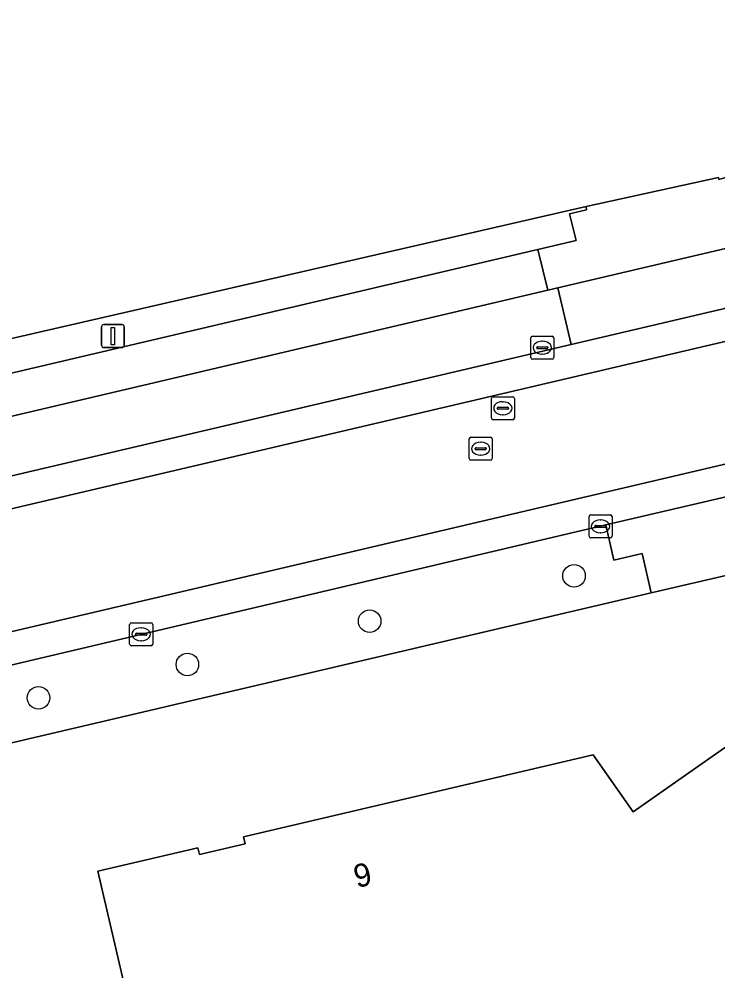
# Model space of a CAD drawing. Extents: x 156702 to 158052, y 387630 to 388992.
# Drawn here: x 157349.19 to 157379.53, y 388375.05 to 388416.34 of the extents above; entities that cross this region are included whole.
import ezdxf

# ---------------------------------------------------------------- set-up
doc = ezdxf.new("R2010")
doc.units = 0
for name, color, linetype in [('IMGEO_Berm_groen', 7, 'Continuous'), ('IMGEO_Boom', 7, 'Continuous'), ('IMGEO_Erf', 7, 'Continuous'), ('IMGEO_Groenvoorziening', 7, 'Continuous'), ('IMGEO_Hek', 7, 'Continuous'), ('IMGEO_Kolk', 7, 'Continuous'), ('IMGEO_Lichtmast', 7, 'Continuous'), ('IMGEO_Pand', 7, 'Continuous'), ('IMGEO_Pand_nummerreeks', 7, 'Continuous'), ('IMGEO_Parkeervlak_gesloten', 7, 'Continuous'), ('IMGEO_Parkeervlak_open', 7, 'Continuous'), ('IMGEO_Rijbaan_lokaal_gesloten', 7, 'Continuous'), ('IMGEO_Rijbaan_lokaal_open', 7, 'Continuous'), ('IMGEO_Rioolput', 7, 'Continuous'), ('IMGEO_Voetpad_open', 7, 'Continuous')]:
    doc.layers.add(name, color=color, linetype=linetype)

msp = doc.modelspace()

# ---------------------------------------------------------------- linework, layer by layer
at = {"layer": 'IMGEO_Berm_groen'}
msp.add_lwpolyline([(157376.629, 388391.449), (157376.238, 388393.164), (157375.002, 388392.872), (157374.667, 388394.404), (157346.492, 388387.772), (157346.86, 388386.208), (157345.015, 388385.758), (157345.409, 388384.137)], close=True, dxfattribs=at)
at = {"layer": 'IMGEO_Boom'}
for centre in [(157373.28, 388392.19), (157364.409, 388390.224), (157356.499, 388388.348), (157350.034, 388386.897)]:
    msp.add_circle(centre, 0.489, dxfattribs=at)
at = {"layer": 'IMGEO_Erf'}
for points in [[(157317.179, 388395.086), (157324.683, 388396.936), (157373.801, 388408.213), (157379.547, 388409.463), (157379.563, 388409.386), (157380.626, 388409.68), (157387.6, 388411.288), (157389.06, 388411.591), (157389.005, 388411.792), (157395.197, 388413.239), (157408.08, 388416.25), (157427.8, 388420.86), (157416.517, 388439.8), (157410.746, 388449.094), (157401.022, 388465.621), (157399.772, 388467.72), (157389.391, 388485.151), (157376.205, 388506.903), (157374.126, 388505.416), (157373.371, 388506.57), (157367.622, 388505.382), (157366.586, 388505.546), (157337.64, 388497.99), (157297.332, 388486.579)], [(157436.862, 388405.571), (157405.856, 388398.287), (157397.738, 388396.374), (157397.598, 388396.341), (157387.909, 388394.064), (157376.629, 388391.449), (157345.409, 388384.137), (157337.271, 388382.221), (157335.195, 388381.743), (157330.931, 388380.761), (157313.544, 388376.755)]]:
    msp.add_lwpolyline(points, dxfattribs=at)
msp.add_lwpolyline([(157380.713, 388318.287), (157352.074, 388359.255), (157349.21, 388363.352), (157355.345, 388367.641), (157352.62, 388379.374), (157356.955, 388380.394), (157357.023, 388380.102), (157359.012, 388380.569), (157358.942, 388380.866), (157374.117, 388384.425), (157375.84, 388381.96), (157381.979, 388386.251), (157382.193, 388385.945), (157384.843, 388382.154), (157413.478, 388341.192), (157414.297, 388341.764), (157419.871, 388333.791), (157386.287, 388310.313)], close=True, dxfattribs=at)
at = {"layer": 'IMGEO_Groenvoorziening'}
msp.add_lwpolyline([(157328.59, 388396.232), (157371.716, 388406.339), (157373.37, 388406.738), (157373.09, 388407.888), (157373.82, 388408.065), (157373.801, 388408.213), (157324.683, 388396.936), (157324.745, 388396.549), (157326.061, 388396.855), (157326.321, 388395.709)], close=True, dxfattribs=at)
at = {"layer": 'IMGEO_Hek'}
msp.add_lwpolyline([(157324.683, 388396.936), (157373.801, 388408.213)], dxfattribs=at)
at = {"layer": 'IMGEO_Kolk'}
for p, q in [((157371.401, 388401.661), (157371.401, 388402.513)), ((157371.476, 388402.587), (157372.328, 388402.587)), ((157372.402, 388402.513), (157372.402, 388401.661)), ((157371.66, 388402.081), (157371.66, 388402.093)), ((157372.098, 388402.044), (157371.7, 388402.044)), ((157371.703, 388402.13), (157372.101, 388402.13)), ((157371.889, 388402.367), (157371.914, 388402.367)), ((157372.144, 388402.093), (157372.144, 388402.081)), ((157372.328, 388401.587), (157371.476, 388401.587)), ((157371.912, 388401.807), (157371.887, 388401.807)), ((157373.93, 388393.91), (157373.93, 388394.762)), ((157374.005, 388394.836), (157374.857, 388394.836)), ((157374.418, 388394.616), (157374.443, 388394.616)), ((157374.931, 388394.762), (157374.931, 388393.91)), ((157374.189, 388394.33), (157374.189, 388394.342)), ((157374.627, 388394.293), (157374.229, 388394.293)), ((157374.232, 388394.379), (157374.63, 388394.379)), ((157374.673, 388394.342), (157374.673, 388394.33)), ((157374.857, 388393.836), (157374.005, 388393.836)), ((157374.441, 388394.056), (157374.416, 388394.056)), ((157353.994, 388389.231), (157353.994, 388390.083)), ((157354.069, 388390.157), (157354.921, 388390.157)), ((157354.995, 388390.083), (157354.995, 388389.231)), ((157354.253, 388389.651), (157354.253, 388389.663)), ((157354.691, 388389.614), (157354.293, 388389.614)), ((157354.296, 388389.7), (157354.694, 388389.7)), ((157354.482, 388389.937), (157354.507, 388389.937)), ((157354.737, 388389.663), (157354.737, 388389.651)), ((157354.505, 388389.377), (157354.48, 388389.377)), ((157354.921, 388389.157), (157354.069, 388389.157))]:
    msp.add_line(p, q, dxfattribs=at)
for points in [[(157371.401, 388401.661), (157371.401, 388402.513)], [(157371.476, 388402.587), (157372.328, 388402.587)], [(157372.402, 388402.513), (157372.402, 388401.661)], [(157372.328, 388401.587), (157371.476, 388401.587)], [(157373.93, 388393.91), (157373.93, 388394.762)], [(157374.005, 388394.836), (157374.857, 388394.836)], [(157374.931, 388394.762), (157374.931, 388393.91)], [(157374.857, 388393.836), (157374.005, 388393.836)], [(157353.994, 388389.231), (157353.994, 388390.083)], [(157354.069, 388390.157), (157354.921, 388390.157)], [(157354.995, 388390.083), (157354.995, 388389.231)], [(157354.921, 388389.157), (157354.069, 388389.157)]]:
    msp.add_lwpolyline(points, dxfattribs=at)
for centre, radius, start, end in [((157371.478, 388402.511), 0.0765, 91.552, 178.448), ((157371.478, 388402.511), 0.0765, 91.552, 178.448), ((157372.326, 388402.511), 0.0765, 1.552, 88.448), ((157372.326, 388402.511), 0.0765, 1.552, 88.448), ((157371.7, 388402.09), 0.0403, 85.8775, 175.7526), ((157371.697, 388402.08), 0.0366, 178.938, 274.7102), ((157372.101, 388402.087), 0.043, 264.8664, 352.4533), ((157372.105, 388402.092), 0.0386, 1.7309, 96.639), ((157371.478, 388401.663), 0.0765, 181.552, 268.448), ((157371.478, 388401.663), 0.0765, 181.552, 268.448), ((157372.326, 388401.663), 0.0765, 271.552, 358.448), ((157372.326, 388401.663), 0.0765, 271.552, 358.448), ((157374.007, 388394.76), 0.0765, 91.552, 178.448), ((157374.007, 388394.76), 0.0765, 91.552, 178.448), ((157374.855, 388394.76), 0.0765, 1.552, 88.448), ((157374.855, 388394.76), 0.0765, 1.552, 88.448), ((157374.229, 388394.339), 0.0403, 85.8775, 175.7526), ((157374.226, 388394.329), 0.0366, 178.938, 274.7102), ((157374.63, 388394.336), 0.043, 264.8664, 352.4533), ((157374.634, 388394.341), 0.0386, 1.7309, 96.639), ((157374.007, 388393.912), 0.0765, 181.552, 268.448), ((157374.007, 388393.912), 0.0765, 181.552, 268.448), ((157374.855, 388393.912), 0.0765, 271.552, 358.448), ((157374.855, 388393.912), 0.0765, 271.552, 358.448), ((157354.071, 388390.081), 0.0765, 91.552, 178.448), ((157354.071, 388390.081), 0.0765, 91.552, 178.448), ((157354.919, 388390.081), 0.0765, 1.552, 88.448), ((157354.919, 388390.081), 0.0765, 1.552, 88.448), ((157354.293, 388389.66), 0.0403, 85.8775, 175.7526), ((157354.29, 388389.65), 0.0366, 178.938, 274.7102), ((157354.694, 388389.657), 0.043, 264.8664, 352.4533), ((157354.698, 388389.662), 0.0386, 1.7309, 96.639), ((157354.071, 388389.233), 0.0765, 181.552, 268.448), ((157354.071, 388389.233), 0.0765, 181.552, 268.448), ((157354.919, 388389.233), 0.0765, 271.552, 358.448), ((157354.919, 388389.233), 0.0765, 271.552, 358.448)]:
    msp.add_arc(centre, radius, start, end, dxfattribs=at)
for centre, major_axis, ratio, start_param, end_param in [((157371.888, 388402.087), (-0.387, 0.002), 0.722429, 4.712389, 7.853982), ((157371.913, 388402.087), (-0.39, 0.002), 0.717154, 1.570796, 4.712389), ((157374.417, 388394.336), (-0.387, 0.002), 0.722429, 4.712389, 7.853982), ((157374.442, 388394.336), (-0.39, 0.002), 0.717154, 1.570796, 4.712389), ((157354.481, 388389.657), (-0.387, 0.002), 0.722429, 4.712389, 7.853982), ((157354.506, 388389.657), (-0.39, 0.002), 0.717154, 1.570796, 4.712389)]:
    msp.add_ellipse(centre, major_axis=major_axis, ratio=ratio, start_param=start_param, end_param=end_param, dxfattribs=at)
at = {"layer": 'IMGEO_Lichtmast'}
for p, q in [((157352.772, 388402.19), (157352.772, 388402.99)), ((157352.772, 388402.99), (157352.772, 388402.19)), ((157352.872, 388403.09), (157353.662, 388403.09)), ((157353.662, 388403.09), (157352.872, 388403.09)), ((157353.762, 388402.99), (157353.762, 388402.19)), ((157353.762, 388402.19), (157353.762, 388402.99)), ((157353.662, 388402.09), (157352.872, 388402.09)), ((157352.872, 388402.09), (157353.662, 388402.09))]:
    msp.add_line(p, q, dxfattribs=at)
msp.add_lwpolyline([(157353.192, 388402.965), (157353.342, 388402.965), (157353.342, 388402.215), (157353.192, 388402.215), (157353.192, 388402.965)], dxfattribs=at)
for centre, start, end in [((157352.872, 388402.99), 90, 180), ((157352.872, 388402.99), 90, 180), ((157353.662, 388402.99), 0, 90), ((157353.662, 388402.99), 360, 90), ((157352.872, 388402.19), 180, 270), ((157352.872, 388402.19), 180, 270), ((157353.662, 388402.19), 270, 0), ((157353.662, 388402.19), 270, 0)]:
    msp.add_arc(centre, 0.1, start, end, dxfattribs=at)
at = {"layer": 'IMGEO_Pand'}
msp.add_lwpolyline([(157384.843, 388382.154), (157382.193, 388385.945), (157381.979, 388386.251), (157375.84, 388381.96), (157374.117, 388384.425), (157358.942, 388380.866), (157359.012, 388380.569), (157357.023, 388380.102), (157356.955, 388380.394), (157352.62, 388379.374), (157355.345, 388367.641), (157349.21, 388363.352), (157352.074, 388359.255), (157380.713, 388318.287), (157386.287, 388310.313), (157419.871, 388333.791), (157414.297, 388341.764), (157413.478, 388341.192)], close=True, dxfattribs=at)
at = {"layer": 'IMGEO_Parkeervlak_gesloten'}
for points in [[(157442, 388405.495), (157439.697, 388408.794), (157438.758, 388409.208), (157437.559, 388409.538), (157435.969, 388409.754), (157433.976, 388409.683), (157432.658, 388409.425), (157428.83, 388408.527), (157314.242, 388381.65)], [(157314.28, 388380.221), (157334.453, 388384.963), (157334.724, 388385.027), (157344.63, 388387.338), (157346.492, 388387.772), (157374.667, 388394.404), (157388.393, 388397.603), (157395.63, 388399.306)]]:
    msp.add_lwpolyline(points, dxfattribs=at)
at = {"layer": 'IMGEO_Parkeervlak_open'}
msp.add_lwpolyline([(157373.157, 388402.226), (157372.58, 388404.681), (157372.14, 388404.578), (157329.006, 388394.453), (157328.516, 388394.339), (157329.09, 388391.893)], close=True, dxfattribs=at)
at = {"layer": 'IMGEO_Rijbaan_lokaal_gesloten'}
for points in [[(157280.387, 388375.114), (157285.802, 388377.632), (157289.829, 388379.374), (157295.094, 388381.431), (157298.594, 388382.628), (157304.11, 388384.347), (157307.564, 388385.322), (157313.182, 388386.746), (157427.649, 388413.564), (157427.317, 388414.923), (157425.539, 388414.508), (157410.132, 388410.895), (157387.735, 388405.644), (157383.948, 388404.756), (157373.157, 388402.226), (157329.09, 388391.893), (157315.678, 388388.748), (157315.455, 388388.699)], [(157279.127, 388368.703), (157285.498, 388371.81), (157294.645, 388375.709), (157303.766, 388378.867), (157314.242, 388381.65), (157428.83, 388408.527), (157427.649, 388413.564), (157313.182, 388386.746), (157307.564, 388385.322), (157304.11, 388384.347), (157298.594, 388382.628), (157295.094, 388381.431), (157289.829, 388379.374), (157285.802, 388377.632), (157280.387, 388375.114), (157169.957, 388319.498), (157169.378, 388320.773), (157166.981, 388319.566), (157158.272, 388315.179), (157138.553, 388305.245), (157132.072, 388301.981), (157122.397, 388297.107), (157066.549, 388268.973)]]:
    msp.add_lwpolyline(points, dxfattribs=at)
at = {"layer": 'IMGEO_Rijbaan_lokaal_open'}
msp.add_lwpolyline([(157374.667, 388394.404), (157375.002, 388392.872), (157376.238, 388393.164), (157376.629, 388391.449), (157387.909, 388394.064), (157387.498, 388395.809), (157388.766, 388396.12), (157388.393, 388397.603)], close=True, dxfattribs=at)
at = {"layer": 'IMGEO_Rioolput'}
for p, q in [((157369.767, 388399.961), (157370.619, 388399.961)), ((157369.692, 388399.035), (157369.692, 388399.887)), ((157369.994, 388399.504), (157370.392, 388399.504)), ((157370.18, 388399.741), (157370.205, 388399.741)), ((157370.693, 388399.887), (157370.693, 388399.035)), ((157369.951, 388399.455), (157369.951, 388399.467)), ((157370.389, 388399.418), (157369.991, 388399.418)), ((157370.203, 388399.181), (157370.178, 388399.181)), ((157370.435, 388399.467), (157370.435, 388399.455)), ((157370.619, 388398.961), (157369.767, 388398.961)), ((157368.729, 388397.279), (157368.729, 388398.131)), ((157368.804, 388398.205), (157369.656, 388398.205)), ((157369.217, 388397.985), (157369.242, 388397.985)), ((157369.73, 388398.131), (157369.73, 388397.279)), ((157368.988, 388397.699), (157368.988, 388397.711)), ((157369.426, 388397.662), (157369.028, 388397.662)), ((157369.031, 388397.748), (157369.429, 388397.748)), ((157369.472, 388397.711), (157369.472, 388397.699)), ((157369.656, 388397.205), (157368.804, 388397.205)), ((157369.24, 388397.425), (157369.215, 388397.425))]:
    msp.add_line(p, q, dxfattribs=at)
for points in [[(157369.767, 388399.961), (157370.619, 388399.961)], [(157369.692, 388399.035), (157369.692, 388399.887)], [(157370.693, 388399.887), (157370.693, 388399.035)], [(157370.619, 388398.961), (157369.767, 388398.961)], [(157368.729, 388397.279), (157368.729, 388398.131)], [(157368.804, 388398.205), (157369.656, 388398.205)], [(157369.73, 388398.131), (157369.73, 388397.279)], [(157369.656, 388397.205), (157368.804, 388397.205)]]:
    msp.add_lwpolyline(points, dxfattribs=at)
for centre, radius, start, end in [((157369.769, 388399.885), 0.0765, 91.552, 178.448), ((157369.769, 388399.885), 0.0765, 91.552, 178.448), ((157370.617, 388399.885), 0.0765, 1.552, 88.448), ((157370.617, 388399.885), 0.0765, 1.552, 88.448), ((157369.991, 388399.464), 0.0403, 85.8775, 175.7526), ((157370.396, 388399.466), 0.0386, 1.7309, 96.639), ((157369.988, 388399.454), 0.0366, 178.938, 274.7102), ((157370.392, 388399.461), 0.043, 264.8664, 352.4533), ((157369.769, 388399.037), 0.0765, 181.552, 268.448), ((157369.769, 388399.037), 0.0765, 181.552, 268.448), ((157370.617, 388399.037), 0.0765, 271.552, 358.448), ((157370.617, 388399.037), 0.0765, 271.552, 358.448), ((157368.806, 388398.129), 0.0765, 91.552, 178.448), ((157368.806, 388398.129), 0.0765, 91.552, 178.448), ((157369.654, 388398.129), 0.0765, 1.552, 88.448), ((157369.654, 388398.129), 0.0765, 1.552, 88.448), ((157369.028, 388397.708), 0.0403, 85.8775, 175.7526), ((157369.025, 388397.698), 0.0366, 178.938, 274.7102), ((157369.429, 388397.705), 0.043, 264.8664, 352.4533), ((157369.433, 388397.71), 0.0386, 1.7309, 96.639), ((157368.806, 388397.281), 0.0765, 181.552, 268.448), ((157368.806, 388397.281), 0.0765, 181.552, 268.448), ((157369.654, 388397.281), 0.0765, 271.552, 358.448), ((157369.654, 388397.281), 0.0765, 271.552, 358.448)]:
    msp.add_arc(centre, radius, start, end, dxfattribs=at)
for centre, major_axis, ratio, start_param, end_param in [((157370.179, 388399.461), (-0.387, 0.002), 0.722429, 4.712389, 7.853982), ((157370.204, 388399.461), (-0.39, 0.002), 0.717154, 1.570796, 4.712389), ((157369.216, 388397.705), (-0.387, 0.002), 0.722429, 4.712389, 7.853982), ((157369.241, 388397.705), (-0.39, 0.002), 0.717154, 1.570796, 4.712389)]:
    msp.add_ellipse(centre, major_axis=major_axis, ratio=ratio, start_param=start_param, end_param=end_param, dxfattribs=at)
at = {"layer": 'IMGEO_Voetpad_open'}
for points in [[(157382.94, 388408.984), (157380.917, 388408.506), (157380.626, 388409.68), (157379.563, 388409.386), (157379.547, 388409.463), (157373.801, 388408.213), (157373.82, 388408.065), (157373.09, 388407.888), (157373.37, 388406.738), (157371.716, 388406.339), (157372.14, 388404.578), (157372.58, 388404.681), (157383.373, 388407.209)], [(157383.373, 388407.209), (157372.58, 388404.681), (157373.157, 388402.226), (157383.948, 388404.756)], [(157372.14, 388404.578), (157371.716, 388406.339), (157328.59, 388396.232), (157329.006, 388394.453)]]:
    msp.add_lwpolyline(points, close=True, dxfattribs=at)

# ---------------------------------------------------------------- texts
at = {"layer": 'IMGEO_Pand_nummerreeks'}
msp.add_text('9', height=1, rotation=13.2239, dxfattribs=at).set_placement((157363.851, 388378.643))

doc.saveas('drawing.dxf')
